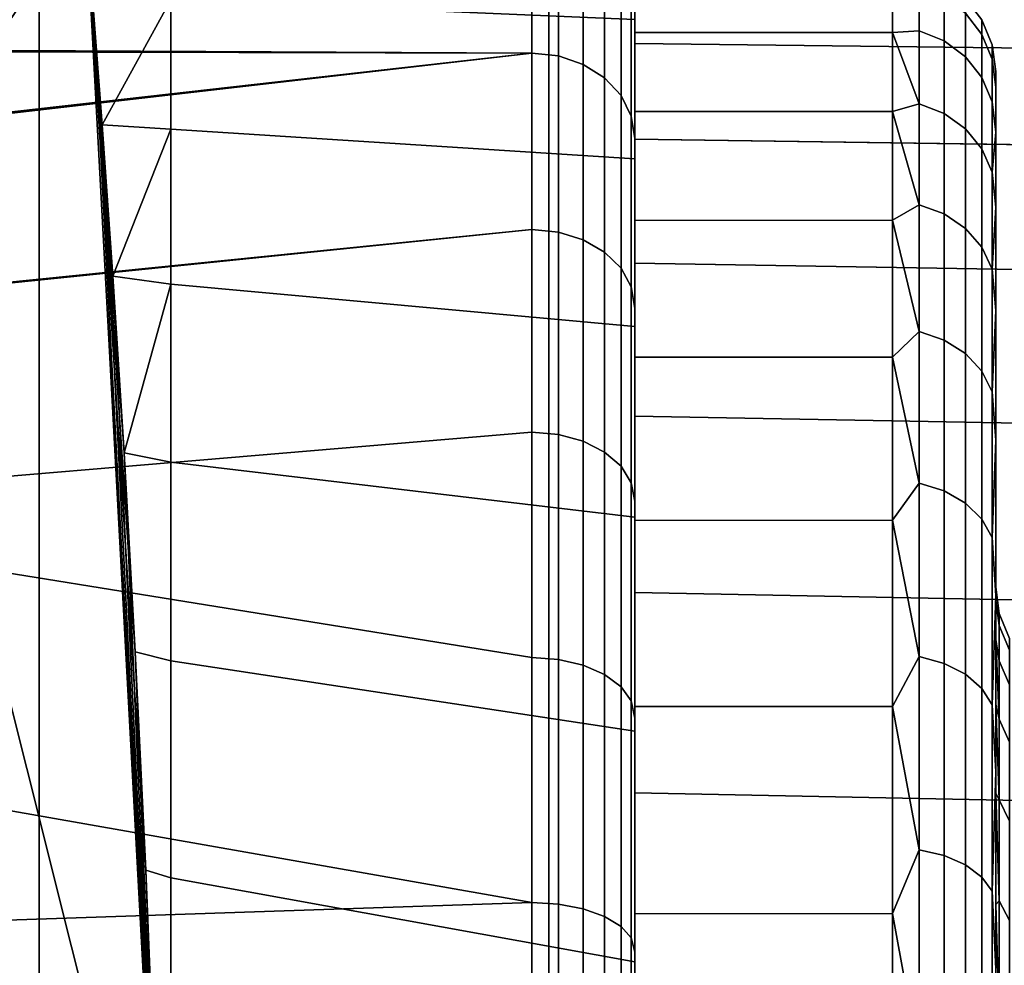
# Model space of a CAD drawing. Header units: metres. Extents: x -109 to 109, y -100 to 76.
# Tile 306 of 337: x 83.31 to 85.22, y 36.02 to 37.85. Entities that reach past the tile are written whole.
import ezdxf

# ---------------------------------------------------------------- set-up
doc = ezdxf.new("R2010")
doc.units = ezdxf.units.M
doc.layers.add('solid_21062310', color=7, linetype='CONTINUOUS')

msp = doc.modelspace()

# ---------------------------------------------------------------- linework, layer by layer
at = {"layer": 'solid_21062310'}
for points in [[(82.293442, 38.799999, -11.637279), (83.344849, 38.799999, -11.05188), (83.343613, 19.5, -11.052828), (82.294594, 19.5, -11.637126)], [(83.344849, 38.799999, 11.05188), (82.293442, 38.799999, 11.637279), (82.294594, 19.5, 11.637126), (83.343613, 19.5, 11.052828)], [(83.344849, 38.799999, -11.05188), (84.332939, 38.799999, -10.374823), (84.334244, 19.5, -10.37423), (83.343613, 19.5, -11.052828)], [(84.332939, 38.799999, 10.374823), (83.344849, 38.799999, 11.05188), (83.343613, 19.5, 11.052828), (84.334244, 19.5, 10.37423)], [(84.332939, 38.799999, -10.374823), (85.259041, 38.799999, -9.605888), (85.258034, 19.5, -9.607125), (84.334244, 19.5, -10.37423)], [(85.259041, 38.799999, 9.605888), (84.332939, 38.799999, 10.374823), (84.334244, 19.5, 10.37423), (85.258034, 19.5, 9.607125)], [(82.520348, 37.702465, -0.423984), (82.520348, 37.726662), (83.599998, 38.349998), (83.599998, 38.320747, -0.503636)], [(82.520348, 37.726662), (82.520348, 37.702465, 0.423984), (83.599998, 38.320747, 0.503636), (83.599998, 38.349998)], [(82.520348, 37.702465, -0.423984), (83.599998, 38.320747, -0.503636), (83.599998, 38.233379, -1.000498), (82.520348, 37.630188, -0.842462)], [(82.520348, 37.702465, 0.423984), (82.520348, 37.630188, 0.842462), (83.599998, 38.233379, 1.000498), (83.599998, 38.320747, 0.503636)], [(83.434357, 38.066586, -1.25), (82.520348, 37.630188, -0.842462), (83.599998, 38.233379, -1.000498)], [(82.972328, 37.786629, 1.25), (83.599998, 38.233379, 1.000498), (82.520348, 37.630188, 0.842462), (82.520348, 37.510769, 1.25)], [(82.972328, 37.786629, 1.25), (83.434357, 38.066586, 1.25), (83.599998, 38.233379, 1.000498)], [(81.937752, 38.019466, -2.236937), (82.022972, 37.797031, -2.596643), (84.300003, 37.785725, -2.613097), (84.300003, 38.073097, -2.137726)], [(82.025581, 37.790722, 2.605842), (81.940025, 38.012962, 2.248586), (84.300003, 38.073097, 2.137726), (84.300003, 37.785725, 2.613097)], [(83.581589, 35.356873, 1.25), (83.434357, 38.066586, 1.25), (82.102142, 36.095898, 1.25), (82.021675, 35.679043, 1.25)], [(83.434357, 38.066586, 1.25), (82.209267, 36.541115, 1.25), (82.102142, 36.095898, 1.25)], [(83.434357, 38.066586, 1.25), (82.520348, 37.510769, 1.25), (82.209267, 36.541115, 1.25)], [(82.972183, 37.786541, -1.25), (82.520348, 37.630188, -0.842462), (83.434357, 38.066586, -1.25)], [(82.972328, 37.786629, 1.25), (82.520348, 37.510769, 1.25), (83.434357, 38.066586, 1.25)], [(82.972183, 37.786541, -1.25), (83.434357, 38.066586, -1.25), (83.581589, 35.356873, -1.25)], [(83.581589, 35.356873, -1.25), (83.434357, 38.066586, -1.25), (83.551552, 36.2006, -3.719849), (83.569481, 35.746647, -3.964349)], [(83.434357, 38.066586, -1.25), (83.531105, 36.62389, -3.419079), (83.551552, 36.2006, -3.719849)], [(83.434357, 38.066586, -1.25), (83.5093, 37.010242, -3.067263), (83.531105, 36.62389, -3.419079)], [(83.434357, 38.066586, -1.25), (83.487465, 37.352737, -2.667777), (83.5093, 37.010242, -3.067263)], [(83.434357, 38.066586, -1.25), (83.46685, 37.646526, -2.227658), (83.487465, 37.352737, -2.667777)], [(83.434357, 38.066586, -1.25), (83.448952, 37.883556, -1.756086), (83.46685, 37.646526, -2.227658)], [(83.448952, 37.883556, 1.756086), (83.434357, 38.066586, 1.25), (83.581589, 35.356873, 1.25)], [(84.351761, 38.067062, 2.13456), (84.351761, 37.780117, 2.609226), (84.300003, 37.785725, 2.613097), (84.300003, 38.073097, 2.137726)], [(84.351761, 37.780117, -2.609226), (84.351761, 38.067062, -2.13456), (84.300003, 38.073097, -2.137726), (84.300003, 37.785725, -2.613097)], [(84.400047, 38.049347, 2.125262), (84.400047, 37.763653, 2.597862), (84.351761, 37.780117, 2.609226), (84.351761, 38.067062, 2.13456)], [(84.400047, 37.763653, -2.597862), (84.400047, 38.049347, -2.125262), (84.351761, 38.067062, -2.13456), (84.351761, 37.780117, -2.609226)], [(84.441498, 38.021164, 2.110469), (84.441498, 37.737457, 2.579779), (84.400047, 37.763653, 2.597862), (84.400047, 38.049347, 2.125262)], [(84.441498, 37.737457, -2.579779), (84.441498, 38.021164, -2.110469), (84.400047, 38.049347, -2.125262), (84.400047, 37.763653, -2.597862)], [(84.473282, 37.984432, 2.091191), (84.473282, 37.703316, 2.556214), (84.441498, 37.737457, 2.579779), (84.441498, 38.021164, 2.110469)], [(84.473282, 37.703316, -2.556214), (84.473282, 37.984432, -2.091191), (84.441498, 38.021164, -2.110469), (84.441498, 37.737457, -2.579779)], [(84.49324, 37.941662, 2.068744), (84.49324, 37.663563, 2.528775), (84.473282, 37.703316, 2.556214), (84.473282, 37.984432, 2.091191)], [(84.49324, 37.663563, -2.528775), (84.49324, 37.941662, -2.068744), (84.473282, 37.984432, -2.091191), (84.473282, 37.703316, -2.556214)], [(84.49324, 37.941662, -2.068744), (84.49324, 37.663563, -2.528775), (84.5, 37.620064, -2.500408), (84.5, 37.894421, -2.047516)], [(84.49324, 37.941662, 2.068744), (84.5, 37.894424, 2.047513), (84.5, 37.620068, 2.500406), (84.49324, 37.663563, 2.528775)], [(89.42421, 37.745903, -1.401706), (89.465698, 37.887199, -0.943753), (84.5, 37.928669, -0.750519), (84.5, 37.804413, -1.234917)], [(84.5, 37.825775, -0.982805), (84.5, 37.804413, -1.234917), (84.5, 37.928669, -0.750519)], [(84.5, 37.825775, -0.982805), (84.5, 37.928669, -0.750519), (84.5, 37.917843, -0.49943)], [(89.424232, 37.745998, 1.401476), (84.5, 37.804413, 1.234917), (84.5, 37.928669, 0.750519), (89.465706, 37.887234, 0.943607)], [(84.5, 37.825775, 0.982805), (84.5, 37.928669, 0.750519), (84.5, 37.804413, 1.234917)], [(84.5, 37.825775, 0.982805), (84.5, 37.917843, 0.49943), (84.5, 37.928669, 0.750519)], [(85, 37.918854, -0.495067), (85, 37.825905, -0.982327), (84.5, 37.825775, -0.982805), (84.5, 37.917843, -0.49943)], [(85, 37.918854, 0.495067), (84.5, 37.917843, 0.49943), (84.5, 37.825775, 0.982805), (85, 37.825905, 0.982327)], [(85.051765, 37.914436, -0.475298), (85.051765, 37.828602, -0.943666), (85, 37.825905, -0.982327), (85, 37.918854, -0.495067)], [(85.051765, 37.914436, 0.475298), (85, 37.918854, 0.495067), (85, 37.825905, 0.982327), (85.051765, 37.828602, 0.943666)], [(85.100044, 37.809177, 0.938878), (85.100044, 37.894573, 0.472887), (85.051765, 37.914436, 0.475298), (85.051765, 37.828602, 0.943666)], [(85.100044, 37.894573, -0.472887), (85.100044, 37.809177, -0.938878), (85.051765, 37.828602, -0.943666), (85.051765, 37.914436, -0.475298)], [(84.5, 37.580303, 2.470004), (84.5, 37.620068, 2.500406), (84.5, 37.894424, 2.047513), (84.5, 37.851074, 2.022526)], [(84.5, 37.580303, -2.470004), (84.5, 37.851074, -2.022526), (84.5, 37.894421, -2.047516), (84.5, 37.620064, -2.500408)], [(85.141495, 37.778271, 0.93126), (85.141495, 37.862976, 0.46905), (85.100044, 37.894573, 0.472887), (85.100044, 37.809177, 0.938878)], [(85.141495, 37.862976, -0.46905), (85.141495, 37.778271, -0.93126), (85.100044, 37.809177, -0.938878), (85.100044, 37.894573, -0.472887)], [(83.448952, 37.883556, -1.756086), (83.599998, 37.889771, -1.94735), (83.46685, 37.646526, -2.227658)], [(83.46685, 37.646526, 2.227658), (83.599998, 37.889771, 1.94735), (83.448952, 37.883556, 1.756086)], [(83.46685, 37.646526, 2.227658), (83.448952, 37.883556, 1.756086), (83.581589, 35.356873, 1.25)], [(83.46685, 37.646526, -2.227658), (83.599998, 37.889771, -1.94735), (83.599998, 37.638153, -2.384606)], [(83.46685, 37.646526, 2.227658), (83.599998, 37.638153, 2.384606), (83.599998, 37.889771, 1.94735)], [(83.599998, 37.889771, 1.94735), (83.599998, 37.638153, 2.384606), (84.5, 37.580303, 2.470004), (84.5, 37.851074, 2.022526)], [(83.599998, 37.889771, -1.94735), (84.5, 37.851074, -2.022526), (84.5, 37.580303, -2.470004), (83.599998, 37.638153, -2.384606)], [(85.173286, 37.821793, 0.46405), (85.173286, 37.849865), (85.141495, 37.891346), (85.141495, 37.862976, 0.46905)], [(85.141495, 37.862976, -0.46905), (85.141495, 37.891346), (85.173286, 37.849865), (85.173286, 37.821793, -0.46405)], [(85.173286, 37.737995, 0.921333), (85.173286, 37.821793, 0.46405), (85.141495, 37.862976, 0.46905), (85.141495, 37.778271, 0.93126)], [(85.173286, 37.821793, -0.46405), (85.173286, 37.737995, -0.921333), (85.141495, 37.778271, -0.93126), (85.141495, 37.862976, -0.46905)], [(85.193237, 37.773846, 0.458228), (85.193237, 37.801563), (85.173286, 37.849865), (85.173286, 37.821793, 0.46405)], [(85.173286, 37.821793, -0.46405), (85.173286, 37.849865), (85.193237, 37.801563), (85.193237, 37.773846, -0.458228)], [(85, 37.825905, -0.982327), (85, 37.672615, -1.454095), (84.5, 37.672344, -1.453642), (84.5, 37.825775, -0.982805)], [(85, 37.825905, 0.982327), (84.5, 37.825775, 0.982805), (84.5, 37.672344, 1.453642), (85, 37.672615, 1.454095)], [(84.5, 37.672344, -1.453642), (84.5, 37.804413, -1.234917), (84.5, 37.825775, -0.982805)], [(84.5, 37.672344, 1.453642), (84.5, 37.825775, 0.982805), (84.5, 37.804413, 1.234917)], [(85.051765, 37.828602, -0.943666), (85.051765, 37.686943, -1.398273), (85, 37.825905, -0.982327)], [(85.051765, 37.686943, 1.398273), (85.051765, 37.828602, 0.943666), (85, 37.825905, 0.982327)], [(85.051765, 37.686943, -1.398273), (85, 37.672615, -1.454095), (85, 37.825905, -0.982327)], [(85.051765, 37.686943, 1.398273), (85, 37.825905, 0.982327), (85, 37.672615, 1.454095)], [(85.100044, 37.668236, 1.391178), (85.100044, 37.809177, 0.938878), (85.051765, 37.828602, 0.943666), (85.051765, 37.686943, 1.398273)], [(85.100044, 37.809177, -0.938878), (85.100044, 37.668236, -1.391178), (85.051765, 37.686943, -1.398273), (85.051765, 37.828602, -0.943666)], [(85.193237, 37.691093, 0.909773), (85.193237, 37.773846, 0.458228), (85.173286, 37.821793, 0.46405), (85.173286, 37.737995, 0.921333)], [(85.193237, 37.773846, -0.458228), (85.193237, 37.691093, -0.909773), (85.173286, 37.737995, -0.921333), (85.173286, 37.821793, -0.46405)], [(82.022972, 37.797031, -2.596643), (82.139435, 37.541618, -2.935461), (84.300003, 37.785725, -2.613097)], [(89.36837, 37.549023, -1.845304), (89.42421, 37.745903, -1.401706), (84.5, 37.804413, -1.234917), (84.5, 37.618607, -1.703828)], [(84.5, 37.672344, -1.453642), (84.5, 37.618607, -1.703828), (84.5, 37.804413, -1.234917)], [(89.368408, 37.549183, 1.845011), (84.5, 37.618607, 1.703828), (84.5, 37.804413, 1.234917), (89.424232, 37.745998, 1.401476)], [(84.5, 37.672344, 1.453642), (84.5, 37.804413, 1.234917), (84.5, 37.618607, 1.703828)], [(85.141495, 37.638474, 1.379891), (85.141495, 37.778271, 0.93126), (85.100044, 37.809177, 0.938878), (85.100044, 37.668236, 1.391178)], [(85.141495, 37.778271, -0.93126), (85.141495, 37.638474, -1.379891), (85.100044, 37.668236, -1.391178), (85.100044, 37.809177, -0.938878)], [(85.193237, 37.773846, -0.458228), (85.193237, 37.801563), (85.199997, 37.75), (85.199997, 37.719639, -0.473377)], [(85.193237, 37.801563), (85.193237, 37.773846, 0.458228), (85.199997, 37.719639, 0.473376), (85.199997, 37.75)], [(82.141968, 37.53661, 2.941497), (82.025581, 37.790722, 2.605842), (84.300003, 37.785725, 2.613097)], [(82.306503, 37.242222, -3.263126), (84.300003, 37.44315, -3.050364), (84.300003, 37.785725, -2.613097), (82.139435, 37.541618, -2.935461)], [(82.308136, 37.239262, 3.266065), (82.141968, 37.53661, 2.941497), (84.300003, 37.785725, 2.613097), (84.300003, 37.44315, 3.050364)], [(82.972183, 37.786541, -1.25), (83.581589, 35.356873, -1.25), (82.520348, 37.510769, -1.25)], [(84.351761, 37.780117, 2.609226), (84.351761, 37.438049, 3.045845), (84.300003, 37.44315, 3.050364), (84.300003, 37.785725, 2.613097)], [(84.351761, 37.438049, -3.045845), (84.351761, 37.780117, -2.609226), (84.300003, 37.785725, -2.613097), (84.300003, 37.44315, -3.050364)], [(84.400047, 37.763653, 2.597862), (84.400047, 37.423073, 3.032578), (84.351761, 37.438049, 3.045845), (84.351761, 37.780117, 2.609226)], [(84.400047, 37.423073, -3.032578), (84.400047, 37.763653, -2.597862), (84.351761, 37.780117, -2.609226), (84.351761, 37.438049, -3.045845)], [(85.173286, 37.599686, 1.365181), (85.173286, 37.737995, 0.921333), (85.141495, 37.778271, 0.93126), (85.141495, 37.638474, 1.379891)], [(85.173286, 37.737995, -0.921333), (85.173286, 37.599686, -1.365181), (85.141495, 37.638474, -1.379891), (85.141495, 37.778271, -0.93126)], [(84.441498, 37.737457, 2.579779), (84.441498, 37.399246, 3.01147), (84.400047, 37.423073, 3.032578), (84.400047, 37.763653, 2.597862)], [(84.441498, 37.399246, -3.01147), (84.441498, 37.737457, -2.579779), (84.400047, 37.763653, -2.597862), (84.400047, 37.423073, -3.032578)], [(85.193237, 37.773846, -0.458228), (85.199997, 37.719639, -0.473377), (85.199997, 37.632381, -0.931851), (85.193237, 37.691093, -0.909773)], [(85.193237, 37.773846, 0.458228), (85.193237, 37.691093, 0.909773), (85.199997, 37.632381, 0.931849), (85.199997, 37.719639, 0.473376)], [(85.199997, 36.75), (85.199997, 36.72348, -0.378018), (85.199997, 37.719639, -0.473377), (85.199997, 37.75)], [(85.199997, 36.723476, 0.378029), (85.199997, 36.75), (85.199997, 37.75), (85.199997, 37.719639, 0.473376)], [(84.473282, 37.703316, 2.556214), (84.473282, 37.368198, 2.983962), (84.441498, 37.399246, 3.01147), (84.441498, 37.737457, 2.579779)], [(84.473282, 37.368198, -2.983962), (84.473282, 37.703316, -2.556214), (84.441498, 37.737457, -2.579779), (84.441498, 37.399246, -3.01147)], [(85.193237, 37.554523, 1.348052), (85.193237, 37.691093, 0.909773), (85.173286, 37.737995, 0.921333), (85.173286, 37.599686, 1.365181)], [(85.193237, 37.691093, -0.909773), (85.193237, 37.554523, -1.348052), (85.173286, 37.599686, -1.365181), (85.173286, 37.737995, -0.921333)], [(84.49324, 37.663563, 2.528775), (84.49324, 37.332043, 2.951931), (84.473282, 37.368198, 2.983962), (84.473282, 37.703316, 2.556214)], [(84.49324, 37.332043, -2.951931), (84.49324, 37.663563, -2.528775), (84.473282, 37.703316, -2.556214), (84.473282, 37.368198, -2.983962)], [(85.199997, 36.72348, -0.378018), (85.199997, 36.648052, -0.741838), (85.199997, 37.632381, -0.931851), (85.199997, 37.719639, -0.473377)], [(85.199997, 36.723476, 0.378029), (85.199997, 37.719639, 0.473376), (85.199997, 37.632381, 0.931849), (85.199997, 36.648045, 0.741856)], [(85.051765, 37.686943, -1.398273), (85.051765, 37.491516, -1.832489), (85, 37.672615, -1.454095)], [(85.051765, 37.491516, 1.832489), (85.051765, 37.686943, 1.398273), (85, 37.672615, 1.454095)], [(85.100044, 37.473801, 1.823192), (85.100044, 37.668236, 1.391178), (85.051765, 37.686943, 1.398273), (85.051765, 37.491516, 1.832489)], [(85.100044, 37.668236, -1.391178), (85.100044, 37.473801, -1.823192), (85.051765, 37.491516, -1.832489), (85.051765, 37.686943, -1.398273)], [(85.193237, 37.691093, -0.909773), (85.199997, 37.632381, -0.931851), (85.193237, 37.554523, -1.348052)], [(85.193237, 37.554523, 1.348052), (85.199997, 37.632381, 0.931849), (85.193237, 37.691093, 0.909773)], [(84.49324, 37.663563, -2.528775), (84.49324, 37.332043, -2.951931), (84.5, 37.290482, -2.920715), (84.5, 37.620064, -2.500408)], [(84.49324, 37.663563, 2.528775), (84.5, 37.620068, 2.500406), (84.5, 37.290485, 2.920712), (84.49324, 37.332043, 2.951931)], [(85, 37.672615, -1.454095), (85, 37.461411, -1.90293), (84.5, 37.46101, -1.903582), (84.5, 37.672344, -1.453642)], [(85, 37.672615, 1.454095), (84.5, 37.672344, 1.453642), (84.5, 37.46101, 1.903582), (85, 37.461411, 1.90293)], [(84.5, 37.46101, -1.903582), (84.5, 37.618607, -1.703828), (84.5, 37.672344, -1.453642)], [(84.5, 37.46101, 1.903582), (84.5, 37.672344, 1.453642), (84.5, 37.618607, 1.703828)], [(85.051765, 37.491516, -1.832489), (85, 37.461411, -1.90293), (85, 37.672615, -1.454095)], [(85.051765, 37.491516, 1.832489), (85, 37.672615, 1.454095), (85, 37.461411, 1.90293)], [(85.141495, 37.445618, 1.808399), (85.141495, 37.638474, 1.379891), (85.100044, 37.668236, 1.391178), (85.100044, 37.473801, 1.823192)], [(85.141495, 37.638474, -1.379891), (85.141495, 37.445618, -1.808399), (85.100044, 37.473801, -1.823192), (85.100044, 37.668236, -1.391178)], [(83.46685, 37.646526, -2.227658), (83.599998, 37.638153, -2.384606), (83.487465, 37.352737, -2.667777)], [(83.487465, 37.352737, 2.667777), (83.599998, 37.638153, 2.384606), (83.46685, 37.646526, 2.227658)], [(83.487465, 37.352737, 2.667777), (83.46685, 37.646526, 2.227658), (83.581589, 35.356873, 1.25)], [(83.487465, 37.352737, -2.667777), (83.599998, 37.638153, -2.384606), (83.599998, 37.337601, -2.789789)], [(83.487465, 37.352737, 2.667777), (83.599998, 37.337601, 2.789788), (83.599998, 37.638153, 2.384606)], [(83.599998, 37.638153, 2.384606), (83.599998, 37.337601, 2.789788), (84.5, 37.255016, 2.885359), (84.5, 37.580303, 2.470004)], [(83.599998, 37.638153, -2.384606), (84.5, 37.580303, -2.470004), (84.5, 37.255016, -2.885359), (83.599998, 37.337601, -2.789789)], [(85.173286, 37.408886, 1.789121), (85.173286, 37.599686, 1.365181), (85.141495, 37.638474, 1.379891), (85.141495, 37.445618, 1.808399)], [(85.173286, 37.599686, -1.365181), (85.173286, 37.408886, -1.789121), (85.141495, 37.445618, -1.808399), (85.141495, 37.638474, -1.379891)], [(85.193237, 37.554523, -1.348052), (85.199997, 37.632381, -0.931851), (85.199997, 37.486839, -1.378839)], [(85.193237, 37.554523, 1.348052), (85.199997, 37.486843, 1.378837), (85.199997, 37.632381, 0.931849)], [(85.199997, 36.648052, -0.741838), (85.199997, 36.522308, -1.094576), (85.199997, 37.486839, -1.378839), (85.199997, 37.632381, -0.931851)], [(85.199997, 36.648045, 0.741856), (85.199997, 37.632381, 0.931849), (85.199997, 37.486843, 1.378837), (85.199997, 36.522301, 1.094597)], [(84.5, 37.255016, 2.885359), (84.5, 37.290485, 2.920712), (84.5, 37.620068, 2.500406), (84.5, 37.580303, 2.470004)], [(84.5, 37.255016, -2.885359), (84.5, 37.580303, -2.470004), (84.5, 37.620064, -2.500408), (84.5, 37.290482, -2.920715)], [(89.301773, 37.298466, -2.26156), (89.36837, 37.549023, -1.845304), (84.5, 37.618607, -1.703828), (84.5, 37.377792, -2.142314)], [(84.5, 37.46101, -1.903582), (84.5, 37.377792, -2.142314), (84.5, 37.618607, -1.703828)], [(89.301811, 37.298607, 2.261331), (84.5, 37.377792, 2.142314), (84.5, 37.618607, 1.703828), (89.368408, 37.549183, 1.845011)], [(84.5, 37.46101, 1.903582), (84.5, 37.618607, 1.703828), (84.5, 37.377792, 2.142314)], [(85.193237, 37.366116, 1.766674), (85.193237, 37.554523, 1.348052), (85.173286, 37.599686, 1.365181), (85.173286, 37.408886, 1.789121)], [(85.193237, 37.554523, -1.348052), (85.193237, 37.366116, -1.766674), (85.173286, 37.408886, -1.789121), (85.173286, 37.599686, -1.365181)], [(85.193237, 37.554523, -1.348052), (85.199997, 37.486839, -1.378839), (85.193237, 37.366116, -1.766674)], [(85.193237, 37.366116, 1.766674), (85.199997, 37.486843, 1.378837), (85.193237, 37.554523, 1.348052)], [(83.581589, 35.356873, -1.25), (82.207764, 36.535385, -1.25), (82.520348, 37.510769, -1.25)], [(85.051765, 37.491516, -1.832489), (85.051765, 37.245178, -2.239985), (85, 37.461411, -1.90293)], [(85.051765, 37.245178, 2.239985), (85.051765, 37.491516, 1.832489), (85, 37.461411, 1.90293)], [(85.100044, 37.228714, 2.22862), (85.100044, 37.473801, 1.823192), (85.051765, 37.491516, 1.832489), (85.051765, 37.245178, 2.239985)], [(85.100044, 37.473801, -1.823192), (85.100044, 37.228714, -2.22862), (85.051765, 37.245178, -2.239985), (85.051765, 37.491516, -1.832489)], [(85.141495, 37.202515, 2.210537), (85.141495, 37.445618, 1.808399), (85.100044, 37.473801, 1.823192), (85.100044, 37.228714, 2.22862)], [(85.141495, 37.445618, -1.808399), (85.141495, 37.202515, -2.210537), (85.100044, 37.228714, -2.22862), (85.100044, 37.473801, -1.823192)], [(85.193237, 37.366116, 1.766674), (85.199997, 37.286301, 1.806224), (85.199997, 37.486843, 1.378837)], [(85.193237, 37.366116, -1.766674), (85.199997, 37.486839, -1.378839), (85.199997, 37.286301, -1.806226)], [(85.199997, 36.522301, 1.094597), (85.199997, 37.486843, 1.378837), (85.199997, 37.286301, 1.806224), (85.199997, 36.349503, 1.429017)], [(85.199997, 36.349518, -1.428998), (85.199997, 36.133541, -1.734466), (85.199997, 37.286301, -1.806226), (85.199997, 37.486839, -1.378839)], [(85.199997, 36.522308, -1.094576), (85.199997, 36.349518, -1.428998), (85.199997, 37.486839, -1.378839)], [(85, 37.461411, -1.90293), (85, 37.195614, -2.321755), (84.5, 37.195606, -2.321089), (84.5, 37.46101, -1.903582)], [(85, 37.461411, 1.90293), (84.5, 37.46101, 1.903582), (84.5, 37.195606, 2.321089), (85, 37.195614, 2.321755)], [(84.5, 37.195606, -2.321089), (84.5, 37.377792, -2.142314), (84.5, 37.46101, -1.903582)], [(84.5, 37.195606, 2.321089), (84.5, 37.46101, 1.903582), (84.5, 37.377792, 2.142314)], [(85.051765, 37.245178, -2.239985), (85, 37.195614, -2.321755), (85, 37.461411, -1.90293)], [(85.051765, 37.245178, 2.239985), (85, 37.461411, 1.90293), (85, 37.195614, 2.321755)], [(84.300003, 37.44315, -3.050364), (82.306503, 37.242222, -3.263126), (82.520798, 36.900002, -3.570714), (84.300003, 37.050365, -3.443149)], [(84.300003, 37.44315, 3.050364), (84.300003, 37.050365, 3.443149), (82.520798, 36.900002, 3.570714), (82.308136, 37.239262, 3.266065)], [(84.351761, 37.438049, 3.045845), (84.351761, 37.045845, 3.438048), (84.300003, 37.050365, 3.443149), (84.300003, 37.44315, 3.050364)], [(84.351761, 37.045845, -3.438048), (84.351761, 37.438049, -3.045845), (84.300003, 37.44315, -3.050364), (84.300003, 37.050365, -3.443149)], [(84.400047, 37.423073, 3.032578), (84.400047, 37.032578, 3.423074), (84.351761, 37.045845, 3.438048), (84.351761, 37.438049, 3.045845)], [(84.400047, 37.032578, -3.423074), (84.400047, 37.423073, -3.032578), (84.351761, 37.438049, -3.045845), (84.351761, 37.045845, -3.438048)], [(85.173286, 37.168377, 2.186972), (85.173286, 37.408886, 1.789121), (85.141495, 37.445618, 1.808399), (85.141495, 37.202515, 2.210537)], [(85.173286, 37.408886, -1.789121), (85.173286, 37.168377, -2.186972), (85.141495, 37.202515, -2.210537), (85.141495, 37.445618, -1.808399)], [(84.441498, 37.399246, 3.01147), (84.441498, 37.011471, 3.399247), (84.400047, 37.032578, 3.423074), (84.400047, 37.423073, 3.032578)], [(84.441498, 37.011471, -3.399247), (84.441498, 37.399246, -3.01147), (84.400047, 37.423073, -3.032578), (84.400047, 37.032578, -3.423074)], [(84.473282, 37.368198, 2.983962), (84.473282, 36.983963, 3.368196), (84.441498, 37.011471, 3.399247), (84.441498, 37.399246, 3.01147)], [(84.473282, 36.983963, -3.368196), (84.473282, 37.368198, -2.983962), (84.441498, 37.399246, -3.01147), (84.441498, 37.011471, -3.399247)], [(85.193237, 37.128624, 2.159533), (85.193237, 37.366116, 1.766674), (85.173286, 37.408886, 1.789121), (85.173286, 37.168377, 2.186972)], [(85.193237, 37.366116, -1.766674), (85.193237, 37.128624, -2.159533), (85.173286, 37.168377, -2.186972), (85.173286, 37.408886, -1.789121)], [(89.226845, 36.995045, -2.650929), (89.301773, 37.298466, -2.26156), (84.5, 37.377792, -2.142314), (84.5, 37.081272, -2.550057)], [(84.5, 37.195606, -2.321089), (84.5, 37.081272, -2.550057), (84.5, 37.377792, -2.142314)], [(89.22686, 36.995106, 2.650856), (84.5, 37.081272, 2.550057), (84.5, 37.377792, 2.142314), (89.301811, 37.298607, 2.261331)], [(84.5, 37.195606, 2.321089), (84.5, 37.377792, 2.142314), (84.5, 37.081272, 2.550057)], [(84.49324, 37.332043, 2.951931), (84.49324, 36.951931, 3.332042), (84.473282, 36.983963, 3.368196), (84.473282, 37.368198, 2.983962)], [(84.49324, 36.951931, -3.332042), (84.49324, 37.332043, -2.951931), (84.473282, 37.368198, -2.983962), (84.473282, 36.983963, -3.368196)], [(85.193237, 37.366116, -1.766674), (85.199997, 37.286301, -1.806226), (85.193237, 37.128624, -2.159533)], [(85.193237, 37.128624, 2.159533), (85.199997, 37.286301, 1.806224), (85.193237, 37.366116, 1.766674)], [(83.487465, 37.352737, -2.667777), (83.599998, 37.337601, -2.789789), (83.5093, 37.010242, -3.067263)], [(83.5093, 37.010242, 3.067263), (83.599998, 37.337601, 2.789788), (83.487465, 37.352737, 2.667777)], [(83.5093, 37.010242, 3.067263), (83.487465, 37.352737, 2.667777), (83.581589, 35.356873, 1.25)], [(83.5093, 37.010242, -3.067263), (83.599998, 37.337601, -2.789789), (83.599998, 36.992157, -3.157449)], [(83.5093, 37.010242, 3.067263), (83.599998, 36.992157, 3.157449), (83.599998, 37.337601, 2.789788)], [(83.599998, 37.337601, 2.789788), (83.599998, 36.992157, 3.157449), (84.5, 36.885357, 3.255014), (84.5, 37.255016, 2.885359)], [(83.599998, 37.337601, -2.789789), (84.5, 37.255016, -2.885359), (84.5, 36.885357, -3.255014), (83.599998, 36.992157, -3.157449)], [(84.49324, 37.332043, -2.951931), (84.49324, 36.951931, -3.332042), (84.5, 36.916004, -3.294668), (84.5, 37.290482, -2.920715)], [(84.49324, 37.332043, 2.951931), (84.5, 37.290485, 2.920712), (84.5, 36.916008, 3.294665), (84.49324, 36.951931, 3.332042)], [(84.5, 36.885357, 3.255014), (84.5, 36.916008, 3.294665), (84.5, 37.290485, 2.920712), (84.5, 37.255016, 2.885359)], [(84.5, 36.885357, -3.255014), (84.5, 37.255016, -2.885359), (84.5, 37.290482, -2.920715), (84.5, 36.916004, -3.294668)], [(85.193237, 37.128624, -2.159533), (85.199997, 37.286301, -1.806226), (85.199997, 37.034382, -2.202762)], [(85.193237, 37.128624, 2.159533), (85.199997, 37.034386, 2.20276), (85.199997, 37.286301, 1.806224)], [(85.199997, 36.133541, -1.734466), (85.199997, 35.876587, -2.010085), (85.199997, 37.034382, -2.202762), (85.199997, 37.286301, -1.806226)], [(85.199997, 36.133526, 1.734483), (85.199997, 37.286301, 1.806224), (85.199997, 37.034386, 2.20276), (85.199997, 35.876572, 2.0101)], [(85.199997, 36.133526, 1.734483), (85.199997, 36.349503, 1.429017), (85.199997, 37.286301, 1.806224)], [(85.051765, 37.245178, -2.239985), (85.051765, 36.951515, -2.614815), (85, 37.195614, -2.321755)], [(85.051765, 36.951515, 2.614815), (85.051765, 37.245178, 2.239985), (85, 37.195614, 2.321755)], [(85.100044, 36.936543, 2.601549), (85.100044, 37.228714, 2.22862), (85.051765, 37.245178, 2.239985), (85.051765, 36.951515, 2.614815)], [(85.100044, 37.228714, -2.22862), (85.100044, 36.936543, -2.601549), (85.051765, 36.951515, -2.614815), (85.051765, 37.245178, -2.239985)], [(85.141495, 36.912716, 2.580441), (85.141495, 37.202515, 2.210537), (85.100044, 37.228714, 2.22862), (85.100044, 36.936543, 2.601549)], [(85.141495, 37.202515, -2.210537), (85.141495, 36.912716, -2.580441), (85.100044, 36.936543, -2.601549), (85.100044, 37.228714, -2.22862)], [(85, 37.195614, -2.321755), (85, 36.879425, -2.703963), (84.5, 36.878693, -2.704629), (84.5, 37.195606, -2.321089)], [(85, 37.195614, 2.321755), (84.5, 37.195606, 2.321089), (84.5, 36.878693, 2.704629), (85, 36.879425, 2.703963)], [(84.5, 36.878693, -2.704629), (84.5, 37.081272, -2.550057), (84.5, 37.195606, -2.321089)], [(84.5, 36.878693, 2.704629), (84.5, 37.195606, 2.321089), (84.5, 37.081272, 2.550057)], [(85.051765, 36.951515, -2.614815), (85, 36.879425, -2.703963), (85, 37.195614, -2.321755)], [(85.051765, 36.951515, 2.614815), (85, 37.195614, 2.321755), (85, 36.879425, 2.703963)], [(85.173286, 36.881664, 2.552932), (85.173286, 37.168377, 2.186972), (85.141495, 37.202515, 2.210537), (85.141495, 36.912716, 2.580441)], [(85.173286, 37.168377, -2.186972), (85.173286, 36.881664, -2.552932), (85.141495, 36.912716, -2.580441), (85.141495, 37.202515, -2.210537)], [(85.193237, 36.845509, 2.520901), (85.193237, 37.128624, 2.159533), (85.173286, 37.168377, 2.186972), (85.173286, 36.881664, 2.552932)], [(85.193237, 37.128624, -2.159533), (85.193237, 36.845509, -2.520901), (85.173286, 36.881664, -2.552932), (85.173286, 37.168377, -2.186972)], [(85.193237, 37.128624, -2.159533), (85.199997, 37.034382, -2.202762), (85.193237, 36.845509, -2.520901)], [(85.193237, 36.845509, 2.520901), (85.199997, 37.034386, 2.20276), (85.193237, 37.128624, 2.159533)], [(89.149971, 36.649193, -2.996368), (89.226845, 36.995045, -2.650929), (84.5, 37.081272, -2.550057), (84.5, 36.738834, -2.91516)], [(84.5, 36.878693, -2.704629), (84.5, 36.738834, -2.91516), (84.5, 37.081272, -2.550057)], [(89.149963, 36.649128, 2.996417), (84.5, 36.738834, 2.91516), (84.5, 37.081272, 2.550057), (89.22686, 36.995106, 2.650856)], [(84.5, 36.878693, 2.704629), (84.5, 37.081272, 2.550057), (84.5, 36.738834, 2.91516)], [(84.300003, 37.050365, 3.443149), (84.300003, 36.613098, 3.785725), (82.520798, 36.900002, 3.570714)], [(84.300003, 36.613098, -3.785725), (84.300003, 37.050365, -3.443149), (82.520798, 36.900002, -3.570714)], [(84.351761, 37.045845, 3.438048), (84.351761, 36.609226, 3.780117), (84.300003, 36.613098, 3.785725), (84.300003, 37.050365, 3.443149)], [(84.351761, 36.609226, -3.780117), (84.351761, 37.045845, -3.438048), (84.300003, 37.050365, -3.443149), (84.300003, 36.613098, -3.785725)], [(84.400047, 37.032578, 3.423074), (84.400047, 36.597862, 3.763653), (84.351761, 36.609226, 3.780117), (84.351761, 37.045845, 3.438048)], [(84.400047, 36.597862, -3.763653), (84.400047, 37.032578, -3.423074), (84.351761, 37.045845, -3.438048), (84.351761, 36.609226, -3.780117)], [(84.441498, 37.011471, 3.399247), (84.441498, 36.579781, 3.737456), (84.400047, 36.597862, 3.763653), (84.400047, 37.032578, 3.423074)], [(84.441498, 36.579781, -3.737456), (84.441498, 37.011471, -3.399247), (84.400047, 37.032578, -3.423074), (84.400047, 36.597862, -3.763653)], [(85.193237, 36.845509, 2.520901), (85.199997, 36.733524, 2.56706), (85.199997, 37.034386, 2.20276)], [(85.193237, 36.845509, -2.520901), (85.199997, 37.034382, -2.202762), (85.199997, 36.733524, -2.567061)], [(85.199997, 35.876572, 2.0101), (85.199997, 37.034386, 2.20276), (85.199997, 36.733524, 2.56706), (85.199997, 35.586517, 2.245782)], [(85.199997, 35.586533, -2.245769), (85.199997, 35.264442, -2.441908), (85.199997, 36.733524, -2.567061), (85.199997, 37.034382, -2.202762)], [(85.199997, 35.876587, -2.010085), (85.199997, 35.586533, -2.245769), (85.199997, 37.034382, -2.202762)], [(83.5093, 37.010242, -3.067263), (83.599998, 36.992157, -3.157449), (83.599998, 36.606472, -3.482643), (83.531105, 36.62389, -3.419079)], [(83.5093, 37.010242, 3.067263), (83.531105, 36.62389, 3.419079), (83.599998, 36.606472, 3.482643), (83.599998, 36.992157, 3.157449)], [(83.531105, 36.62389, 3.419079), (83.5093, 37.010242, 3.067263), (83.581589, 35.356873, 1.25)], [(84.473282, 36.983963, 3.368196), (84.473282, 36.556213, 3.703315), (84.441498, 36.579781, 3.737456), (84.441498, 37.011471, 3.399247)], [(84.473282, 36.556213, -3.703315), (84.473282, 36.983963, -3.368196), (84.441498, 37.011471, -3.399247), (84.441498, 36.579781, -3.737456)], [(83.599998, 36.992157, 3.157449), (83.599998, 36.606472, 3.482643), (84.5, 36.470005, 3.580304), (84.5, 36.885357, 3.255014)], [(83.599998, 36.992157, -3.157449), (84.5, 36.885357, -3.255014), (84.5, 36.470005, -3.580304), (83.599998, 36.606472, -3.482643)], [(84.49324, 36.951931, 3.332042), (84.49324, 36.528774, 3.663563), (84.473282, 36.556213, 3.703315), (84.473282, 36.983963, 3.368196)], [(84.49324, 36.528774, -3.663563), (84.49324, 36.951931, -3.332042), (84.473282, 36.983963, -3.368196), (84.473282, 36.556213, -3.703315)], [(84.49324, 36.951931, -3.332042), (84.49324, 36.528774, -3.663563), (84.5, 36.495285, -3.623616), (84.5, 36.916004, -3.294668)], [(84.49324, 36.951931, 3.332042), (84.5, 36.916008, 3.294665), (84.5, 36.495285, 3.623614), (84.49324, 36.528774, 3.663563)], [(85.051765, 36.951515, -2.614815), (85.051765, 36.614815, -2.951516), (85, 36.879425, -2.703963)], [(85.051765, 36.614815, 2.951516), (85.051765, 36.951515, 2.614815), (85, 36.879425, 2.703963)], [(85.100044, 36.601547, 2.936542), (85.100044, 36.936543, 2.601549), (85.051765, 36.951515, 2.614815), (85.051765, 36.614815, 2.951516)], [(85.100044, 36.936543, -2.601549), (85.100044, 36.601547, -2.936542), (85.051765, 36.614815, -2.951516), (85.051765, 36.951515, -2.614815)], [(85.141495, 36.580441, 2.912715), (85.141495, 36.912716, 2.580441), (85.100044, 36.936543, 2.601549), (85.100044, 36.601547, 2.936542)], [(85.141495, 36.912716, -2.580441), (85.141495, 36.580441, -2.912715), (85.100044, 36.601547, -2.936542), (85.100044, 36.936543, -2.601549)], [(84.300003, 36.137726, 4.073097), (82.334282, 36.483749, 3.867968), (82.520798, 36.900002, 3.570714), (84.300003, 36.613098, 3.785725)], [(84.300003, 36.137726, -4.073097), (84.300003, 36.613098, -3.785725), (82.520798, 36.900002, -3.570714), (82.334282, 36.483749, -3.867967)], [(84.5, 36.470005, 3.580304), (84.5, 36.495285, 3.623614), (84.5, 36.916008, 3.294665), (84.5, 36.885357, 3.255014)], [(84.5, 36.470005, -3.580304), (84.5, 36.885357, -3.255014), (84.5, 36.916004, -3.294668), (84.5, 36.495285, -3.623616)], [(85.173286, 36.552933, 2.881665), (85.173286, 36.881664, 2.552932), (85.141495, 36.912716, 2.580441), (85.141495, 36.580441, 2.912715)], [(85.173286, 36.881664, -2.552932), (85.173286, 36.552933, -2.881665), (85.141495, 36.580441, -2.912715), (85.141495, 36.912716, -2.580441)], [(85, 36.879425, -2.703963), (85, 36.517822, -3.043529), (84.5, 36.518154, -3.04278), (84.5, 36.878693, -2.704629)], [(85, 36.879425, 2.703963), (84.5, 36.878693, 2.704629), (84.5, 36.518154, 3.04278), (85, 36.517822, 3.043529)], [(85.051765, 36.614815, -2.951516), (85, 36.517822, -3.043529), (85, 36.879425, -2.703963)], [(85.051765, 36.614815, 2.951516), (85, 36.879425, 2.703963), (85, 36.517822, 3.043529)], [(85.193237, 36.520901, 2.84551), (85.193237, 36.845509, 2.520901), (85.173286, 36.881664, 2.552932), (85.173286, 36.552933, 2.881665)], [(85.193237, 36.845509, -2.520901), (85.193237, 36.520901, -2.84551), (85.173286, 36.552933, -2.881665), (85.173286, 36.881664, -2.552932)], [(84.5, 36.518154, -3.04278), (84.5, 36.738834, -2.91516), (84.5, 36.878693, -2.704629)], [(84.5, 36.518154, 3.04278), (84.5, 36.878693, 2.704629), (84.5, 36.738834, 2.91516)], [(85.193237, 36.845509, -2.520901), (85.199997, 36.733524, -2.567061), (85.193237, 36.520901, -2.84551)], [(85.193237, 36.520901, 2.84551), (85.199997, 36.733524, 2.56706), (85.193237, 36.845509, 2.520901)], [(85.206764, 36.698437), (85.206764, 36.675354, -0.352217), (85.199997, 36.72348, -0.378018), (85.199997, 36.75)], [(85.206764, 36.675354, 0.352217), (85.206764, 36.698437), (85.199997, 36.75), (85.199997, 36.723476, 0.378029)], [(89.074181, 36.259361, -3.299997), (89.149971, 36.649193, -2.996368), (84.5, 36.738834, -2.91516), (84.5, 36.350437, -3.236081)], [(84.5, 36.518154, -3.04278), (84.5, 36.350437, -3.236081), (84.5, 36.738834, -2.91516)], [(89.074142, 36.259129, 3.30014), (84.5, 36.350437, 3.236081), (84.5, 36.738834, 2.91516), (89.149963, 36.649128, 2.996417)], [(84.5, 36.518154, 3.04278), (84.5, 36.738834, 2.91516), (84.5, 36.350437, 3.236081)], [(85.193237, 36.520901, -2.84551), (85.199997, 36.733524, -2.567061), (85.199997, 36.391212, -2.88825)], [(85.193237, 36.520901, 2.84551), (85.199997, 36.391212, 2.888249), (85.199997, 36.733524, 2.56706)], [(85.199997, 34.558563, -2.692475), (85.199997, 34.188683, -2.743266), (85.199997, 36.391212, -2.88825), (85.199997, 36.733524, -2.567061)], [(85.199997, 34.921825, -2.590572), (85.199997, 34.558563, -2.692475), (85.199997, 36.733524, -2.567061)], [(85.199997, 35.264442, -2.441908), (85.199997, 34.921825, -2.590572), (85.199997, 36.733524, -2.567061)], [(85.199997, 35.264423, 2.441918), (85.199997, 36.733524, 2.56706), (85.199997, 36.391212, 2.888249), (85.199997, 34.921803, 2.590579)], [(85.199997, 35.264423, 2.441918), (85.199997, 35.586517, 2.245782), (85.199997, 36.733524, 2.56706)], [(85.206764, 36.675354, -0.352217), (85.206764, 36.606491, -0.698407), (85.199997, 36.648052, -0.741838), (85.199997, 36.72348, -0.378018)], [(85.206764, 36.675354, 0.352217), (85.199997, 36.723476, 0.378029), (85.199997, 36.648045, 0.741856), (85.206764, 36.606491, 0.698407)], [(85.226715, 36.627464, 0.345912), (85.226715, 36.650135), (85.206764, 36.698437), (85.206764, 36.675354, 0.352217)], [(85.206764, 36.675354, -0.352217), (85.206764, 36.698437), (85.226715, 36.650135), (85.226715, 36.627464, -0.345912)], [(85.226715, 36.559834, 0.685906), (85.226715, 36.627464, 0.345912), (85.206764, 36.675354, 0.352217), (85.206764, 36.606491, 0.698407)], [(85.226715, 36.627464, -0.345912), (85.226715, 36.559834, -0.685906), (85.206764, 36.606491, -0.698407), (85.206764, 36.675354, -0.352217)], [(85.206764, 36.493031, -1.032648), (85.199997, 36.522308, -1.094576), (85.199997, 36.648052, -0.741838)], [(85.206764, 36.606491, -0.698407), (85.206764, 36.493031, -1.032648), (85.199997, 36.648052, -0.741838)], [(85.206764, 36.493031, 1.032648), (85.199997, 36.648045, 0.741856), (85.199997, 36.522301, 1.094597)], [(85.206764, 36.493031, 1.032648), (85.206764, 36.606491, 0.698407), (85.199997, 36.648045, 0.741856)], [(83.531105, 36.62389, -3.419079), (83.599998, 36.606472, -3.482643), (83.600006, 36.18573, -3.760995), (83.551552, 36.2006, -3.719849)], [(83.531105, 36.62389, 3.419079), (83.551552, 36.2006, 3.719849), (83.600006, 36.18573, 3.760995), (83.599998, 36.606472, 3.482643)], [(83.551552, 36.2006, 3.719849), (83.531105, 36.62389, 3.419079), (83.581589, 35.356873, 1.25)], [(84.351761, 36.609226, 3.780117), (84.351761, 36.13456, 4.067063), (84.300003, 36.137726, 4.073097), (84.300003, 36.613098, 3.785725)], [(84.351761, 36.13456, -4.067063), (84.351761, 36.609226, -3.780117), (84.300003, 36.613098, -3.785725), (84.300003, 36.137726, -4.073097)], [(85.051765, 36.614815, -2.951516), (85.051765, 36.239983, -3.245178), (85, 36.517822, -3.043529)], [(85.051765, 36.239983, 3.245178), (85.051765, 36.614815, 2.951516), (85, 36.517822, 3.043529)], [(85.100044, 36.228619, 3.228713), (85.100044, 36.601547, 2.936542), (85.051765, 36.614815, 2.951516), (85.051765, 36.239983, 3.245178)], [(85.100044, 36.601547, -2.936542), (85.100044, 36.228619, -3.228713), (85.051765, 36.239983, -3.245178), (85.051765, 36.614815, -2.951516)], [(83.599998, 36.606472, 3.482643), (83.600006, 36.18573, 3.760995), (84.5, 36.022526, 3.851074), (84.5, 36.470005, 3.580304)], [(83.599998, 36.606472, -3.482643), (84.5, 36.470005, -3.580304), (84.5, 36.022526, -3.851074), (83.600006, 36.18573, -3.760995)], [(84.400047, 36.597862, 3.763653), (84.400047, 36.125263, 4.049349), (84.351761, 36.13456, 4.067063), (84.351761, 36.609226, 3.780117)], [(84.400047, 36.125263, -4.049349), (84.400047, 36.597862, -3.763653), (84.351761, 36.609226, -3.780117), (84.351761, 36.13456, -4.067063)], [(84.441498, 36.579781, 3.737456), (84.441498, 36.11047, 4.021163), (84.400047, 36.125263, 4.049349), (84.400047, 36.597862, 3.763653)], [(84.441498, 36.11047, -4.021163), (84.441498, 36.579781, -3.737456), (84.400047, 36.597862, -3.763653), (84.400047, 36.125263, -4.049349)], [(85.141495, 36.210537, 3.202516), (85.141495, 36.580441, 2.912715), (85.100044, 36.601547, 2.936542), (85.100044, 36.228619, 3.228713)], [(85.141495, 36.580441, -2.912715), (85.141495, 36.210537, -3.202516), (85.100044, 36.228619, -3.228713), (85.100044, 36.601547, -2.936542)], [(85.226715, 36.448406, 1.014163), (85.226715, 36.559834, 0.685906), (85.206764, 36.606491, 0.698407), (85.206764, 36.493031, 1.032648)], [(85.226715, 36.559834, -0.685906), (85.226715, 36.448406, -1.014163), (85.206764, 36.493031, -1.032648), (85.206764, 36.606491, -0.698407)], [(84.473282, 36.556213, 3.703315), (84.473282, 36.09119, 3.984432), (84.441498, 36.11047, 4.021163), (84.441498, 36.579781, 3.737456)], [(84.473282, 36.09119, -3.984432), (84.473282, 36.556213, -3.703315), (84.441498, 36.579781, -3.737456), (84.441498, 36.11047, -4.021163)], [(85.173286, 36.186974, 3.168376), (85.173286, 36.552933, 2.881665), (85.141495, 36.580441, 2.912715), (85.141495, 36.210537, 3.202516)], [(85.173286, 36.552933, -2.881665), (85.173286, 36.186974, -3.168376), (85.141495, 36.210537, -3.202516), (85.141495, 36.580441, -2.912715)], [(84.49324, 36.528774, 3.663563), (84.49324, 36.068745, 3.941662), (84.473282, 36.09119, 3.984432), (84.473282, 36.556213, 3.703315)], [(84.49324, 36.068745, -3.941662), (84.49324, 36.528774, -3.663563), (84.473282, 36.556213, -3.703315), (84.473282, 36.09119, -3.984432)], [(85.193237, 36.159534, 3.128624), (85.193237, 36.520901, 2.84551), (85.173286, 36.552933, 2.881665), (85.173286, 36.186974, 3.168376)], [(85.193237, 36.520901, -2.84551), (85.193237, 36.159534, -3.128624), (85.173286, 36.186974, -3.168376), (85.173286, 36.552933, -2.881665)], [(83.581589, 35.356873, -1.25), (82.102142, 36.095898, -1.25), (82.207764, 36.535385, -1.25)], [(84.49324, 36.528774, -3.663563), (84.49324, 36.068745, -3.941662), (84.5, 36.041889, -3.89733), (84.5, 36.495285, -3.623616)], [(84.49324, 36.528774, 3.663563), (84.5, 36.495285, 3.623614), (84.5, 36.041889, 3.897328), (84.49324, 36.068745, 3.941662)], [(84.5, 36.115509, -3.335587), (84.5, 36.350437, -3.236081), (84.5, 36.518154, -3.04278)], [(84.5, 36.115509, 3.335587), (84.5, 36.518154, 3.04278), (84.5, 36.350437, 3.236081)], [(85, 36.517822, -3.043529), (85, 36.116512, -3.335096), (84.5, 36.115509, -3.335587), (84.5, 36.518154, -3.04278)], [(85, 36.517822, 3.043529), (84.5, 36.518154, 3.04278), (84.5, 36.115509, 3.335587), (85, 36.116512, 3.335096)], [(85.051765, 36.239983, -3.245178), (85, 36.116512, -3.335096), (85, 36.517822, -3.043529)], [(85.051765, 36.239983, 3.245178), (85, 36.517822, 3.043529), (85, 36.116512, 3.335096)], [(85.193237, 36.520901, -2.84551), (85.199997, 36.391212, -2.88825), (85.193237, 36.159534, -3.128624)], [(85.193237, 36.159534, 3.128624), (85.199997, 36.391212, 2.888249), (85.193237, 36.520901, 2.84551)], [(85.206764, 36.336918, -1.349219), (85.199997, 36.349518, -1.428998), (85.199997, 36.522308, -1.094576)], [(85.206764, 36.493031, -1.032648), (85.206764, 36.336918, -1.349219), (85.199997, 36.522308, -1.094576)], [(85.206764, 36.336918, 1.349219), (85.199997, 36.522301, 1.094597), (85.199997, 36.349503, 1.429017)], [(85.206764, 36.336918, 1.349219), (85.206764, 36.493031, 1.032648), (85.199997, 36.522301, 1.094597)], [(84.300003, 36.137726, 4.073097), (82.167236, 36.065945, 4.108828), (82.334282, 36.483749, 3.867968)], [(84.300003, 36.137726, -4.073097), (82.334282, 36.483749, -3.867967), (82.167236, 36.065945, -4.108827)], [(84.5, 36.022526, -3.851074), (84.5, 36.470005, -3.580304), (84.5, 36.495285, -3.623616), (84.5, 36.041889, -3.89733)], [(84.5, 36.022526, 3.851074), (84.5, 36.041889, 3.897328), (84.5, 36.495285, 3.623614), (84.5, 36.470005, 3.580304)], [(85.226715, 36.295086, 1.325068), (85.226715, 36.448406, 1.014163), (85.206764, 36.493031, 1.032648), (85.206764, 36.336918, 1.349219)], [(85.226715, 36.448406, -1.014163), (85.226715, 36.295086, -1.325068), (85.206764, 36.336918, -1.349219), (85.206764, 36.493031, -1.032648)], [(85.193237, 36.159534, -3.128624), (85.199997, 36.391212, -2.88825), (85.199997, 36.008896, -3.166378)], [(85.193237, 36.159534, 3.128624), (85.199997, 36.008896, 3.166377), (85.199997, 36.391212, 2.888249)], [(85.199997, 31.991102, -3.166377), (85.199997, 36.008896, -3.166378), (85.199997, 36.391212, -2.88825)], [(85.199997, 34.188683, -2.743266), (85.199997, 31.608788, -2.888249), (85.199997, 31.991102, -3.166377), (85.199997, 36.391212, -2.88825)], [(85.199997, 33.811317, 2.743266), (85.199997, 36.391212, 2.888249), (85.199997, 36.008896, 3.166377), (85.199997, 31.608789, 2.88825)], [(85.199997, 34.558544, 2.69248), (85.199997, 34.921803, 2.590579), (85.199997, 36.391212, 2.888249)], [(85.199997, 34.18866, 2.743267), (85.199997, 34.558544, 2.69248), (85.199997, 36.391212, 2.888249)], [(85.199997, 33.811317, 2.743266), (85.199997, 34.18866, 2.743267), (85.199997, 36.391212, 2.888249)], [(89.005852, 35.842865, -3.550169), (89.074181, 36.259361, -3.299997), (84.5, 36.350437, -3.236081), (84.5, 35.927643, -3.504838)], [(84.5, 36.115509, -3.335587), (84.5, 35.927643, -3.504838), (84.5, 36.350437, -3.236081)], [(89.005798, 35.842552, 3.550341), (84.5, 35.927643, 3.504838), (84.5, 36.350437, 3.236081), (89.074142, 36.259129, 3.30014)], [(84.5, 36.115509, 3.335587), (84.5, 36.350437, 3.236081), (84.5, 35.927643, 3.504838)], [(85.206764, 36.140816, -1.642705), (85.199997, 36.133541, -1.734466), (85.199997, 36.349518, -1.428998)], [(85.206764, 36.336918, -1.349219), (85.206764, 36.140816, -1.642705), (85.199997, 36.349518, -1.428998)], [(85.206764, 36.140816, 1.642705), (85.199997, 36.349503, 1.429017), (85.199997, 36.133526, 1.734483)], [(85.206764, 36.140816, 1.642705), (85.206764, 36.336918, 1.349219), (85.199997, 36.349503, 1.429017)], [(85.226715, 36.102493, 1.613301), (85.226715, 36.295086, 1.325068), (85.206764, 36.336918, 1.349219), (85.206764, 36.140816, 1.642705)], [(85.226715, 36.295086, -1.325068), (85.226715, 36.102493, -1.613301), (85.206764, 36.140816, -1.642705), (85.206764, 36.336918, -1.349219)], [(85.051765, 36.239983, -3.245178), (85.051765, 35.832489, -3.491517), (85, 36.116512, -3.335096)], [(85.051765, 35.832489, 3.491517), (85.051765, 36.239983, 3.245178), (85, 36.116512, 3.335096)], [(85.100044, 35.823193, 3.473802), (85.100044, 36.228619, 3.228713), (85.051765, 36.239983, 3.245178), (85.051765, 35.832489, 3.491517)], [(85.100044, 36.228619, -3.228713), (85.100044, 35.823193, -3.473802), (85.051765, 35.832489, -3.491517), (85.051765, 36.239983, -3.245178)], [(85.141495, 35.808399, 3.445617), (85.141495, 36.210537, 3.202516), (85.100044, 36.228619, 3.228713), (85.100044, 35.823193, 3.473802)], [(85.141495, 36.210537, -3.202516), (85.141495, 35.808399, -3.445617), (85.100044, 35.823193, -3.473802), (85.100044, 36.228619, -3.228713)], [(83.551552, 36.2006, -3.719849), (83.600006, 36.18573, -3.760995), (83.600044, 35.735588, -3.988763), (83.569481, 35.746647, -3.964349)], [(83.551552, 36.2006, 3.719849), (83.569481, 35.746647, 3.964349), (83.600044, 35.735588, 3.988763), (83.600006, 36.18573, 3.760995)], [(83.569481, 35.746647, 3.964349), (83.551552, 36.2006, 3.719849), (83.581589, 35.356873, 1.25)], [(85.173286, 35.78912, 3.408885), (85.173286, 36.186974, 3.168376), (85.141495, 36.210537, 3.202516), (85.141495, 35.808399, 3.445617)], [(85.173286, 36.186974, -3.168376), (85.173286, 35.78912, -3.408885), (85.141495, 35.808399, -3.445617), (85.141495, 36.210537, -3.202516)], [(83.600006, 36.18573, 3.760995), (83.600044, 35.735588, 3.988763), (84.5, 35.54171, 4.067175), (84.5, 36.022526, 3.851074)], [(83.600006, 36.18573, -3.760995), (84.5, 36.022526, -3.851074), (84.5, 35.54171, -4.067175), (83.600044, 35.735588, -3.988763)], [(85.193237, 35.766674, 3.366116), (85.193237, 36.159534, 3.128624), (85.173286, 36.186974, 3.168376), (85.173286, 35.78912, 3.408885)], [(85.193237, 36.159534, -3.128624), (85.193237, 35.766674, -3.366116), (85.173286, 35.78912, -3.408885), (85.173286, 36.186974, -3.168376)], [(85.193237, 36.159534, -3.128624), (85.199997, 36.008896, -3.166378), (85.193237, 35.766674, -3.366116)], [(85.193237, 35.766674, 3.366116), (85.199997, 36.008896, 3.166377), (85.193237, 36.159534, 3.128624)], [(84.300003, 36.137726, 4.073097), (84.300003, 35.631184, 4.301075), (82.026459, 35.645229, 4.296303), (82.167236, 36.065945, 4.108828)], [(84.300003, 35.631184, -4.301075), (84.300003, 36.137726, -4.073097), (82.167236, 36.065945, -4.108827), (82.026459, 35.645233, -4.296302)], [(84.351761, 36.13456, 4.067063), (84.351761, 35.628765, 4.294703), (84.300003, 35.631184, 4.301075), (84.300003, 36.137726, 4.073097)], [(84.351761, 35.628765, -4.294703), (84.351761, 36.13456, -4.067063), (84.300003, 36.137726, -4.073097), (84.300003, 35.631184, -4.301075)], [(85.206764, 36.140816, -1.642705), (85.206764, 35.908085, -1.908084), (85.199997, 36.133541, -1.734466)], [(85.206764, 35.908085, 1.908084), (85.206764, 36.140816, 1.642705), (85.199997, 36.133526, 1.734483)], [(85.226715, 35.873928, 1.873929), (85.226715, 36.102493, 1.613301), (85.206764, 36.140816, 1.642705), (85.206764, 35.908085, 1.908084)], [(85.226715, 36.102493, -1.613301), (85.226715, 35.873928, -1.873929), (85.206764, 35.908085, -1.908084), (85.206764, 36.140816, -1.642705)], [(84.400047, 36.125263, 4.049349), (84.400047, 35.62167, 4.275997), (84.351761, 35.628765, 4.294703), (84.351761, 36.13456, 4.067063)], [(84.400047, 35.62167, -4.275997), (84.400047, 36.125263, -4.049349), (84.351761, 36.13456, -4.067063), (84.351761, 35.628765, -4.294703)], [(84.441498, 36.11047, 4.021163), (84.441498, 35.610382, 4.246233), (84.400047, 35.62167, 4.275997), (84.400047, 36.125263, 4.049349)], [(84.441498, 35.610382, -4.246233), (84.441498, 36.11047, -4.021163), (84.400047, 36.125263, -4.049349), (84.400047, 35.62167, -4.275997)], [(85, 36.116512, -3.335096), (85, 35.681828, -3.574068), (84.5, 35.682507, -3.573386), (84.5, 36.115509, -3.335587)], [(85, 36.116512, 3.335096), (84.5, 36.115509, 3.335587), (84.5, 35.682507, 3.573386), (85, 35.681828, 3.574068)], [(84.5, 35.682507, -3.573386), (84.5, 35.927643, -3.504838), (84.5, 36.115509, -3.335587)], [(84.5, 35.682507, 3.573386), (84.5, 36.115509, 3.335587), (84.5, 35.927643, 3.504838)], [(85.051765, 35.832489, -3.491517), (85, 35.681828, -3.574068), (85, 36.116512, -3.335096)], [(85.051765, 35.832489, 3.491517), (85, 36.116512, 3.335096), (85, 35.681828, 3.574068)], [(85.206764, 35.908085, -1.908084), (85.199997, 35.876587, -2.010085), (85.199997, 36.133541, -1.734466)], [(85.206764, 35.908085, 1.908084), (85.199997, 36.133526, 1.734483), (85.199997, 35.876572, 2.0101)], [(84.473282, 36.09119, 3.984432), (84.473282, 35.595673, 4.207446), (84.441498, 35.610382, 4.246233), (84.441498, 36.11047, 4.021163)], [(84.473282, 35.595673, -4.207446), (84.473282, 36.09119, -3.984432), (84.441498, 36.11047, -4.021163), (84.441498, 35.610382, -4.246233)], [(83.581589, 35.356873, -1.25), (82.021675, 35.679043, -1.25), (82.102142, 36.095898, -1.25)], [(84.49324, 36.068745, 3.941662), (84.49324, 35.578545, 4.162282), (84.473282, 35.595673, 4.207446), (84.473282, 36.09119, 3.984432)], [(84.49324, 35.578545, -4.162282), (84.49324, 36.068745, -3.941662), (84.473282, 36.09119, -3.984432), (84.473282, 35.595673, -4.207446)], [(84.49324, 36.068745, -3.941662), (84.49324, 35.578545, -4.162282), (84.5, 35.554245, -4.11568), (84.5, 36.041889, -3.89733)], [(84.49324, 36.068745, 3.941662), (84.5, 36.041889, 3.897328), (84.5, 35.554253, 4.115678), (84.49324, 35.578545, 4.162282)], [(84.5, 35.54171, -4.067175), (84.5, 36.022526, -3.851074), (84.5, 36.041889, -3.89733), (84.5, 35.554245, -4.11568)], [(84.5, 35.54171, 4.067175), (84.5, 35.554253, 4.115678), (84.5, 36.041889, 3.897328), (84.5, 36.022526, 3.851074)]]:
    msp.add_3dface(points, dxfattribs=at)

doc.saveas('drawing.dxf')
